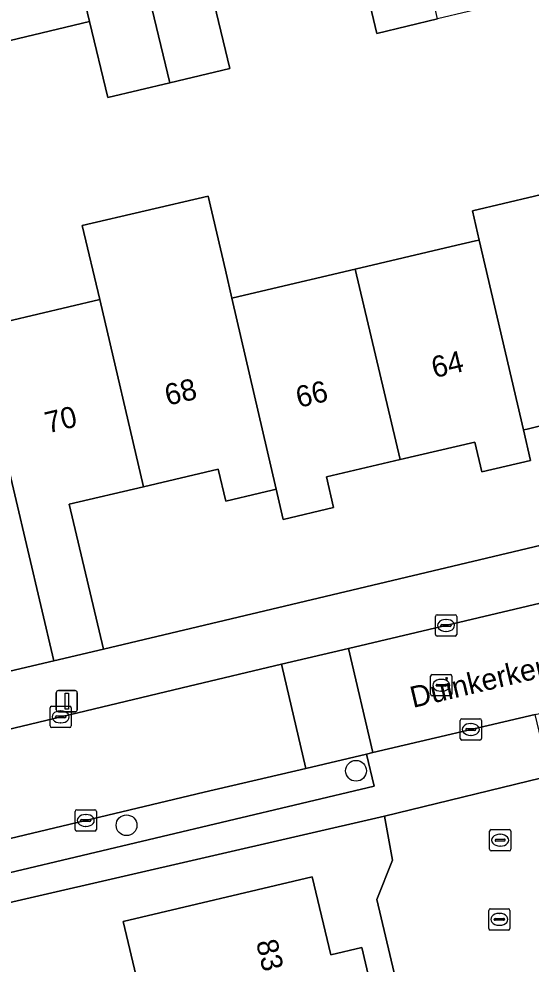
# Model space of a CAD drawing. Extents: x 158472 to 159562, y 388525 to 389606.
# Drawn here: x 159385.47 to 159409.56, y 388676.99 to 388721.48 of the extents above; entities that cross this region are included whole.
import ezdxf

# ---------------------------------------------------------------- set-up
doc = ezdxf.new("R2010")
doc.units = 0
for name, color, linetype in [('IMGEO_Boom', 7, 'Continuous'), ('IMGEO_Brandkraan', 7, 'Continuous'), ('IMGEO_Erf', 7, 'Continuous'), ('IMGEO_Kolk', 7, 'Continuous'), ('IMGEO_Lichtmast', 7, 'Continuous'), ('IMGEO_Openbare_ruimte_label', 7, 'Continuous'), ('IMGEO_Pand', 7, 'Continuous'), ('IMGEO_Pand_nummerreeks', 7, 'Continuous'), ('IMGEO_Parkeervlak_open', 7, 'Continuous'), ('IMGEO_Rijbaan_lokaal_open', 7, 'Continuous'), ('IMGEO_Rioolput', 7, 'Continuous'), ('IMGEO_Voetpad_open', 7, 'Continuous')]:
    doc.layers.add(name, color=color, linetype=linetype)

msp = doc.modelspace()

# ---------------------------------------------------------------- linework, layer by layer
at = {"layer": 'IMGEO_Boom'}
for centre in [(159401.327, 388686.086), (159390.535, 388683.522)]:
    msp.add_circle(centre, 0.489, dxfattribs=at)
at = {"layer": 'IMGEO_Brandkraan'}
for p, q in [((159407.606, 388682.394), (159407.606, 388683.246)), ((159407.681, 388683.32), (159408.533, 388683.32)), ((159408.094, 388683.1), (159408.119, 388683.1)), ((159408.607, 388683.246), (159408.607, 388682.394)), ((159407.865, 388682.814), (159407.865, 388682.826)), ((159408.303, 388682.777), (159407.905, 388682.777)), ((159407.908, 388682.863), (159408.306, 388682.863)), ((159408.349, 388682.826), (159408.349, 388682.814)), ((159408.533, 388682.32), (159407.681, 388682.32)), ((159408.117, 388682.54), (159408.092, 388682.54))]:
    msp.add_line(p, q, dxfattribs=at)
for points in [[(159407.606, 388682.394), (159407.606, 388683.246)], [(159407.681, 388683.32), (159408.533, 388683.32)], [(159408.607, 388683.246), (159408.607, 388682.394)], [(159408.533, 388682.32), (159407.681, 388682.32)]]:
    msp.add_lwpolyline(points, dxfattribs=at)
for centre, radius, start, end in [((159407.683, 388683.244), 0.0765, 91.552, 178.448), ((159407.683, 388683.244), 0.0765, 91.552, 178.448), ((159408.531, 388683.244), 0.0765, 1.552, 88.448), ((159408.531, 388683.244), 0.0765, 1.552, 88.448), ((159407.905, 388682.823), 0.0403, 85.8775, 175.7526), ((159407.902, 388682.813), 0.0366, 178.938, 274.7102), ((159408.306, 388682.82), 0.043, 264.8664, 352.4533), ((159408.31, 388682.825), 0.0386, 1.7309, 96.639), ((159407.683, 388682.396), 0.0765, 181.552, 268.448), ((159407.683, 388682.396), 0.0765, 181.552, 268.448), ((159408.531, 388682.396), 0.0765, 271.552, 358.448), ((159408.531, 388682.396), 0.0765, 271.552, 358.448)]:
    msp.add_arc(centre, radius, start, end, dxfattribs=at)
for centre, major_axis, ratio, start_param, end_param in [((159408.093, 388682.82), (-0.387, 0.002), 0.722429, 4.712389, 7.853982), ((159408.118, 388682.82), (-0.39, 0.002), 0.717154, 1.570796, 4.712389)]:
    msp.add_ellipse(centre, major_axis=major_axis, ratio=ratio, start_param=start_param, end_param=end_param, dxfattribs=at)
at = {"layer": 'IMGEO_Erf'}
for points in [[(159412.636, 388713.824), (159418.48, 388715.197), (159424.318, 388716.568), (159423.521, 388720.136), (159429.239, 388721.477), (159430.222, 388717.29), (159433.412, 388718.04), (159429.97, 388732.509), (159406.926, 388726.999), (159408.079, 388722.178), (159405.163, 388721.481), (159402.307, 388720.798), (159401.154, 388725.619), (159400.75, 388725.523), (159394.237, 388723.984), (159395.393, 388719.148), (159392.568, 388718.472), (159389.648, 388717.774), (159388.792, 388721.352), (159376.802, 388718.484)], [(159383.428, 388706.896), (159389.271, 388708.269), (159388.455, 388711.747), (159394.378, 388713.137), (159395.182, 388709.657), (159395.487, 388708.339), (159396.879, 388708.666), (159401.286, 388709.701), (159405.801, 388710.761), (159406.941, 388711.029), (159407.119, 388711.071), (159406.797, 388712.452), (159412.636, 388713.824)], [(159403.331, 388675.717), (159402.307, 388680.032), (159403.035, 388681.876), (159402.664, 388683.954), (159377.75, 388678.214), (159379.122, 388672.312)], [(159391.827, 388672.86), (159390.38, 388678.996), (159399.261, 388681.103), (159400.135, 388677.429), (159401.594, 388677.762), (159402.185, 388675.29)]]:
    msp.add_lwpolyline(points, dxfattribs=at)
msp.add_lwpolyline([(159403.401, 388700.734), (159399.934, 388699.92), (159400.272, 388698.481), (159397.894, 388697.922), (159397.567, 388699.337), (159397.39, 388699.295), (159396.788, 388699.153), (159395.198, 388698.78), (159394.846, 388700.28), (159391.339, 388699.456), (159387.841, 388698.634), (159389.445, 388691.806), (159419.808, 388699.029), (159418.217, 388705.802), (159414.71, 388704.978), (159411.155, 388704.143), (159411.5, 388702.672), (159410.066, 388702.336), (159409.373, 388702.173), (159409.199, 388702.132), (159409.534, 388700.695), (159407.244, 388700.157), (159406.915, 388701.559)], close=True, dxfattribs=at)
at = {"layer": 'IMGEO_Kolk'}
for p, q in [((159405.061, 388692.503), (159405.061, 388693.355)), ((159405.136, 388693.429), (159405.988, 388693.429)), ((159406.062, 388693.355), (159406.062, 388692.503)), ((159405.32, 388692.923), (159405.32, 388692.935)), ((159405.758, 388692.886), (159405.36, 388692.886)), ((159405.363, 388692.972), (159405.761, 388692.972)), ((159405.549, 388693.209), (159405.574, 388693.209)), ((159405.804, 388692.935), (159405.804, 388692.923)), ((159405.572, 388692.649), (159405.547, 388692.649)), ((159405.988, 388692.429), (159405.136, 388692.429)), ((159386.936, 388688.198), (159386.936, 388689.05)), ((159387.011, 388689.124), (159387.863, 388689.124)), ((159387.424, 388688.904), (159387.449, 388688.904)), ((159387.937, 388689.05), (159387.937, 388688.198)), ((159387.195, 388688.618), (159387.195, 388688.63)), ((159387.633, 388688.581), (159387.235, 388688.581)), ((159387.238, 388688.667), (159387.636, 388688.667)), ((159387.679, 388688.63), (159387.679, 388688.618)), ((159406.226, 388687.605), (159406.226, 388688.457)), ((159406.301, 388688.531), (159407.153, 388688.531)), ((159407.227, 388688.457), (159407.227, 388687.605)), ((159387.863, 388688.124), (159387.011, 388688.124)), ((159387.447, 388688.344), (159387.422, 388688.344)), ((159406.485, 388688.025), (159406.485, 388688.037)), ((159406.528, 388688.074), (159406.926, 388688.074)), ((159406.714, 388688.311), (159406.739, 388688.311)), ((159406.969, 388688.037), (159406.969, 388688.025)), ((159406.923, 388687.988), (159406.525, 388687.988)), ((159406.737, 388687.751), (159406.712, 388687.751)), ((159407.153, 388687.531), (159406.301, 388687.531)), ((159388.117, 388683.323), (159388.117, 388684.175)), ((159388.192, 388684.249), (159389.044, 388684.249)), ((159388.605, 388684.029), (159388.63, 388684.029)), ((159389.118, 388684.175), (159389.118, 388683.323)), ((159388.376, 388683.743), (159388.376, 388683.755)), ((159388.814, 388683.706), (159388.416, 388683.706)), ((159388.419, 388683.792), (159388.817, 388683.792)), ((159388.86, 388683.755), (159388.86, 388683.743)), ((159389.044, 388683.249), (159388.192, 388683.249)), ((159388.628, 388683.469), (159388.603, 388683.469)), ((159407.64, 388679.592), (159408.492, 388679.592)), ((159407.565, 388678.666), (159407.565, 388679.518)), ((159407.824, 388679.086), (159407.824, 388679.098)), ((159407.867, 388679.135), (159408.265, 388679.135)), ((159408.053, 388679.372), (159408.078, 388679.372)), ((159408.308, 388679.098), (159408.308, 388679.086)), ((159408.566, 388679.518), (159408.566, 388678.666)), ((159408.262, 388679.049), (159407.864, 388679.049)), ((159408.076, 388678.812), (159408.051, 388678.812)), ((159408.492, 388678.592), (159407.64, 388678.592))]:
    msp.add_line(p, q, dxfattribs=at)
for points in [[(159405.061, 388692.503), (159405.061, 388693.355)], [(159405.136, 388693.429), (159405.988, 388693.429)], [(159406.062, 388693.355), (159406.062, 388692.503)], [(159405.988, 388692.429), (159405.136, 388692.429)], [(159386.936, 388688.198), (159386.936, 388689.05)], [(159387.011, 388689.124), (159387.863, 388689.124)], [(159387.937, 388689.05), (159387.937, 388688.198)], [(159406.226, 388687.605), (159406.226, 388688.457)], [(159406.301, 388688.531), (159407.153, 388688.531)], [(159407.227, 388688.457), (159407.227, 388687.605)], [(159387.863, 388688.124), (159387.011, 388688.124)], [(159407.153, 388687.531), (159406.301, 388687.531)], [(159388.117, 388683.323), (159388.117, 388684.175)], [(159388.192, 388684.249), (159389.044, 388684.249)], [(159389.118, 388684.175), (159389.118, 388683.323)], [(159389.044, 388683.249), (159388.192, 388683.249)], [(159407.64, 388679.592), (159408.492, 388679.592)], [(159407.565, 388678.666), (159407.565, 388679.518)], [(159408.566, 388679.518), (159408.566, 388678.666)], [(159408.492, 388678.592), (159407.64, 388678.592)]]:
    msp.add_lwpolyline(points, dxfattribs=at)
for centre, radius, start, end in [((159405.138, 388693.353), 0.0765, 91.552, 178.448), ((159405.138, 388693.353), 0.0765, 91.552, 178.448), ((159405.986, 388693.353), 0.0765, 1.552, 88.448), ((159405.986, 388693.353), 0.0765, 1.552, 88.448), ((159405.36, 388692.932), 0.0403, 85.8775, 175.7526), ((159405.357, 388692.922), 0.0366, 178.938, 274.7102), ((159405.761, 388692.929), 0.043, 264.8664, 352.4533), ((159405.765, 388692.934), 0.0386, 1.7309, 96.639), ((159405.138, 388692.505), 0.0765, 181.552, 268.448), ((159405.138, 388692.505), 0.0765, 181.552, 268.448), ((159405.986, 388692.505), 0.0765, 271.552, 358.448), ((159405.986, 388692.505), 0.0765, 271.552, 358.448), ((159387.013, 388689.048), 0.0765, 91.552, 178.448), ((159387.013, 388689.048), 0.0765, 91.552, 178.448), ((159387.861, 388689.048), 0.0765, 1.552, 88.448), ((159387.861, 388689.048), 0.0765, 1.552, 88.448), ((159387.235, 388688.627), 0.0403, 85.8775, 175.7526), ((159387.232, 388688.617), 0.0366, 178.938, 274.7102), ((159387.636, 388688.624), 0.043, 264.8664, 352.4533), ((159387.64, 388688.629), 0.0386, 1.7309, 96.639), ((159406.303, 388688.455), 0.0765, 91.552, 178.448), ((159406.303, 388688.455), 0.0765, 91.552, 178.448), ((159407.151, 388688.455), 0.0765, 1.552, 88.448), ((159407.151, 388688.455), 0.0765, 1.552, 88.448), ((159387.013, 388688.2), 0.0765, 181.552, 268.448), ((159387.013, 388688.2), 0.0765, 181.552, 268.448), ((159387.861, 388688.2), 0.0765, 271.552, 358.448), ((159387.861, 388688.2), 0.0765, 271.552, 358.448), ((159406.525, 388688.034), 0.0403, 85.8775, 175.7526), ((159406.522, 388688.024), 0.0366, 178.938, 274.7102), ((159406.926, 388688.031), 0.043, 264.8664, 352.4533), ((159406.93, 388688.036), 0.0386, 1.7309, 96.639), ((159406.303, 388687.607), 0.0765, 181.552, 268.448), ((159406.303, 388687.607), 0.0765, 181.552, 268.448), ((159407.151, 388687.607), 0.0765, 271.552, 358.448), ((159407.151, 388687.607), 0.0765, 271.552, 358.448), ((159388.194, 388684.173), 0.0765, 91.552, 178.448), ((159388.194, 388684.173), 0.0765, 91.552, 178.448), ((159389.042, 388684.173), 0.0765, 1.552, 88.448), ((159389.042, 388684.173), 0.0765, 1.552, 88.448), ((159388.416, 388683.752), 0.0403, 85.8775, 175.7526), ((159388.413, 388683.742), 0.0366, 178.938, 274.7102), ((159388.817, 388683.749), 0.043, 264.8664, 352.4533), ((159388.821, 388683.754), 0.0386, 1.7309, 96.639), ((159388.194, 388683.325), 0.0765, 181.552, 268.448), ((159388.194, 388683.325), 0.0765, 181.552, 268.448), ((159389.042, 388683.325), 0.0765, 271.552, 358.448), ((159389.042, 388683.325), 0.0765, 271.552, 358.448), ((159407.642, 388679.516), 0.0765, 91.552, 178.448), ((159407.642, 388679.516), 0.0765, 91.552, 178.448), ((159408.49, 388679.516), 0.0765, 1.552, 88.448), ((159408.49, 388679.516), 0.0765, 1.552, 88.448), ((159407.864, 388679.095), 0.0403, 85.8775, 175.7526), ((159408.269, 388679.097), 0.0386, 1.7309, 96.639), ((159407.642, 388678.668), 0.0765, 181.552, 268.448), ((159407.642, 388678.668), 0.0765, 181.552, 268.448), ((159407.861, 388679.085), 0.0366, 178.938, 274.7102), ((159408.265, 388679.092), 0.043, 264.8664, 352.4533), ((159408.49, 388678.668), 0.0765, 271.552, 358.448), ((159408.49, 388678.668), 0.0765, 271.552, 358.448)]:
    msp.add_arc(centre, radius, start, end, dxfattribs=at)
for centre, major_axis, ratio, start_param, end_param in [((159405.548, 388692.929), (-0.387, 0.002), 0.722429, 4.712389, 7.853982), ((159405.573, 388692.929), (-0.39, 0.002), 0.717154, 1.570796, 4.712389), ((159387.423, 388688.624), (-0.387, 0.002), 0.722429, 4.712389, 7.853982), ((159387.448, 388688.624), (-0.39, 0.002), 0.717154, 1.570796, 4.712389), ((159406.713, 388688.031), (-0.387, 0.002), 0.722429, 4.712389, 7.853982), ((159406.738, 388688.031), (-0.39, 0.002), 0.717154, 1.570796, 4.712389), ((159388.604, 388683.749), (-0.387, 0.002), 0.722429, 4.712389, 7.853982), ((159388.629, 388683.749), (-0.39, 0.002), 0.717154, 1.570796, 4.712389), ((159408.052, 388679.092), (-0.387, 0.002), 0.722429, 4.712389, 7.853982), ((159408.077, 388679.092), (-0.39, 0.002), 0.717154, 1.570796, 4.712389)]:
    msp.add_ellipse(centre, major_axis=major_axis, ratio=ratio, start_param=start_param, end_param=end_param, dxfattribs=at)
at = {"layer": 'IMGEO_Lichtmast'}
for p, q in [((159387.328, 388689.862), (159388.118, 388689.862)), ((159388.118, 388689.862), (159387.328, 388689.862)), ((159387.228, 388688.962), (159387.228, 388689.762)), ((159387.228, 388689.762), (159387.228, 388688.962)), ((159388.218, 388689.762), (159388.218, 388688.962)), ((159388.218, 388688.962), (159388.218, 388689.762)), ((159388.118, 388688.862), (159387.328, 388688.862)), ((159387.328, 388688.862), (159388.118, 388688.862))]:
    msp.add_line(p, q, dxfattribs=at)
msp.add_lwpolyline([(159387.648, 388689.737), (159387.798, 388689.737), (159387.798, 388688.987), (159387.648, 388688.987), (159387.648, 388689.737)], dxfattribs=at)
for centre, start, end in [((159387.328, 388689.762), 90, 180), ((159387.328, 388689.762), 90, 180), ((159388.118, 388689.762), 0, 90), ((159388.118, 388689.762), 360, 90), ((159387.328, 388688.962), 180, 270), ((159387.328, 388688.962), 180, 270), ((159388.118, 388688.962), 270, 0), ((159388.118, 388688.962), 270, 0)]:
    msp.add_arc(centre, 0.1, start, end, dxfattribs=at)
at = {"layer": 'IMGEO_Pand'}
for points in [[(159404.044, 388726.31), (159401.154, 388725.619), (159402.307, 388720.798), (159405.163, 388721.481)], [(159392.568, 388718.472), (159395.393, 388719.148), (159394.237, 388723.984), (159391.407, 388723.308)], [(159391.407, 388723.308), (159389.359, 388722.818), (159388.491, 388722.61), (159388.792, 388721.352), (159389.648, 388717.774), (159392.568, 388718.472)], [(159412.636, 388713.824), (159406.797, 388712.452), (159407.119, 388711.071), (159409.199, 388702.132), (159409.373, 388702.173), (159410.066, 388702.336), (159411.5, 388702.672), (159411.155, 388704.143), (159414.71, 388704.978)], [(159395.487, 388708.339), (159395.182, 388709.657), (159394.378, 388713.137), (159388.455, 388711.747), (159389.271, 388708.269), (159391.339, 388699.456), (159394.846, 388700.28), (159395.198, 388698.78), (159396.788, 388699.153), (159397.39, 388699.295), (159397.567, 388699.337)], [(159407.119, 388711.071), (159406.941, 388711.029), (159405.801, 388710.761), (159401.286, 388709.701), (159403.401, 388700.734), (159406.915, 388701.559), (159407.244, 388700.157), (159409.534, 388700.695), (159409.199, 388702.132)], [(159401.286, 388709.701), (159396.879, 388708.666), (159395.487, 388708.339), (159397.567, 388699.337), (159397.894, 388697.922), (159400.272, 388698.481), (159399.934, 388699.92), (159403.401, 388700.734)], [(159391.339, 388699.456), (159389.271, 388708.269), (159383.428, 388706.896), (159387.108, 388691.257), (159389.445, 388691.806), (159387.841, 388698.634)], [(159383.428, 388706.896), (159377.613, 388705.53), (159379.701, 388696.702), (159379.879, 388696.744), (159380.897, 388696.983), (159383.175, 388697.518), (159384.774, 388690.709), (159387.108, 388691.257)], [(159401.594, 388677.762), (159400.135, 388677.429), (159399.261, 388681.103), (159390.38, 388678.996), (159391.827, 388672.86), (159393.273, 388673.199), (159402.185, 388675.29)]]:
    msp.add_lwpolyline(points, close=True, dxfattribs=at)
at = {"layer": 'IMGEO_Parkeervlak_open'}
msp.add_lwpolyline([(159377.701, 388681.449), (159378.129, 388679.645), (159402.173, 388685.359), (159401.813, 388686.872), (159398.967, 388686.202), (159394.184, 388685.076), (159380.445, 388681.796)], dxfattribs=at)
at = {"layer": 'IMGEO_Rijbaan_lokaal_open'}
for points in [[(159429.437, 388693.864), (159426.198, 388698.035), (159424.854, 388697.543), (159412.576, 388694.588), (159400.968, 388691.843), (159402.12, 388686.945), (159409.757, 388688.743), (159414.62, 388689.888), (159426.847, 388692.797)], [(159380.445, 388681.796), (159394.184, 388685.076), (159398.967, 388686.202), (159397.815, 388691.098), (159393.476, 388690.072), (159379.269, 388686.667)]]:
    msp.add_lwpolyline(points, dxfattribs=at)
for points in [[(159401.813, 388686.872), (159402.12, 388686.945), (159400.968, 388691.843), (159397.815, 388691.098), (159398.967, 388686.202)], [(159410.645, 388685.894), (159402.664, 388683.954), (159403.035, 388681.876), (159402.307, 388680.032), (159403.331, 388675.717), (159407.294, 388672.955), (159409.883, 388662.437), (159407.514, 388657.915), (159408.599, 388653.311), (159409.991, 388652.328), (159410.572, 388650.052), (159418.765, 388652.043), (159418.134, 388654.399), (159419.033, 388656.042), (159417.902, 388660.407), (159413.892, 388663.207), (159411.255, 388673.704), (159413.737, 388678.145), (159412.551, 388682.879), (159411.188, 388683.663)]]:
    msp.add_lwpolyline(points, close=True, dxfattribs=at)
at = {"layer": 'IMGEO_Rioolput'}
for p, q in [((159404.836, 388689.686), (159404.836, 388690.538)), ((159404.911, 388690.612), (159405.763, 388690.612)), ((159405.324, 388690.392), (159405.349, 388690.392)), ((159405.837, 388690.538), (159405.837, 388689.686)), ((159405.095, 388690.106), (159405.095, 388690.118)), ((159405.533, 388690.069), (159405.135, 388690.069)), ((159405.138, 388690.155), (159405.536, 388690.155)), ((159405.347, 388689.832), (159405.322, 388689.832)), ((159405.579, 388690.118), (159405.579, 388690.106)), ((159405.763, 388689.612), (159404.911, 388689.612))]:
    msp.add_line(p, q, dxfattribs=at)
for points in [[(159404.836, 388689.686), (159404.836, 388690.538)], [(159404.911, 388690.612), (159405.763, 388690.612)], [(159405.837, 388690.538), (159405.837, 388689.686)], [(159405.763, 388689.612), (159404.911, 388689.612)]]:
    msp.add_lwpolyline(points, dxfattribs=at)
for centre, radius, start, end in [((159404.913, 388690.536), 0.0765, 91.552, 178.448), ((159404.913, 388690.536), 0.0765, 91.552, 178.448), ((159405.761, 388690.536), 0.0765, 1.552, 88.448), ((159405.761, 388690.536), 0.0765, 1.552, 88.448), ((159405.135, 388690.115), 0.0403, 85.8775, 175.7526), ((159405.132, 388690.105), 0.0366, 178.938, 274.7102), ((159405.536, 388690.112), 0.043, 264.8664, 352.4533), ((159405.54, 388690.117), 0.0386, 1.7309, 96.639), ((159404.913, 388689.688), 0.0765, 181.552, 268.448), ((159404.913, 388689.688), 0.0765, 181.552, 268.448), ((159405.761, 388689.688), 0.0765, 271.552, 358.448), ((159405.761, 388689.688), 0.0765, 271.552, 358.448)]:
    msp.add_arc(centre, radius, start, end, dxfattribs=at)
for centre, major_axis, ratio, start_param, end_param in [((159405.323, 388690.112), (-0.387, 0.002), 0.722429, 4.712389, 7.853982), ((159405.348, 388690.112), (-0.39, 0.002), 0.717154, 1.570796, 4.712389)]:
    msp.add_ellipse(centre, major_axis=major_axis, ratio=ratio, start_param=start_param, end_param=end_param, dxfattribs=at)
at = {"layer": 'IMGEO_Voetpad_open'}
msp.add_lwpolyline([(159388.792, 388721.352), (159388.491, 388722.61), (159388.458, 388722.747), (159384.796, 388721.87), (159379.919, 388720.703), (159375.543, 388719.656), (159371.191, 388718.629), (159366.367, 388717.473), (159363.436, 388716.778), (159363.48, 388716.592), (159363.775, 388715.367), (159374.737, 388717.99), (159374.721, 388718.058), (159376.786, 388718.552), (159376.802, 388718.484)], close=True, dxfattribs=at)
for points in [[(159459.105, 388713.912), (159454.466, 388712.793), (159447.559, 388711.163), (159437.093, 388708.671), (159435.698, 388708.339), (159430.871, 388707.19), (159426.969, 388700.763), (159424.479, 388700.126), (159422.143, 388699.577), (159419.808, 388699.029), (159389.445, 388691.806), (159387.108, 388691.257), (159384.774, 388690.709), (159374.616, 388688.218), (159373.157, 388687.693)], [(159372.739, 388682.36), (159372.562, 388681.892), (159372.207, 388679.668), (159372.903, 388677.16), (159377.75, 388678.214), (159402.664, 388683.954), (159410.645, 388685.894), (159414.657, 388686.898), (159422.033, 388688.657), (159426.229, 388689.666), (159428.053, 388690.09), (159439.944, 388692.851), (159445.747, 388694.229), (159444.479, 388699.534), (159469.124, 388705.368), (159468.616, 388707.517), (159465.925, 388706.88)], [(159460.039, 388706.04), (159451.418, 388703.995), (159440.054, 388701.305), (159441.2, 388696.489), (159438.303, 388695.8), (159436.362, 388693.462), (159433.958, 388692.891), (159430.253, 388692.011), (159410.118, 388687.229), (159409.757, 388688.743), (159402.12, 388686.945), (159401.813, 388686.872), (159402.173, 388685.359), (159378.129, 388679.645), (159377.701, 388681.449)], [(159379.269, 388686.667), (159393.476, 388690.072), (159397.815, 388691.098), (159400.968, 388691.843), (159412.576, 388694.588)]]:
    msp.add_lwpolyline(points, dxfattribs=at)

# ---------------------------------------------------------------- texts
at = {"layer": 'IMGEO_Openbare_ruimte_label'}
msp.add_text('Duinkerkenlaan', height=1, rotation=13.2996, dxfattribs=at).set_placement((159404.007, 388689.041))
at = {"layer": 'IMGEO_Pand_nummerreeks'}
for s, rotation, p in [('64', 13.3213, (159405.011, 388704.566)), ('68', 13.3213, (159392.466, 388703.267)), ('66', 13.3213, (159398.632, 388703.166)), ('70', 13.3214, (159386.83, 388701.966)), ('83', 283.4815, (159396.618, 388678.024))]:
    msp.add_text(s, height=1, rotation=rotation, dxfattribs=at).set_placement(p)

doc.saveas('drawing.dxf')
